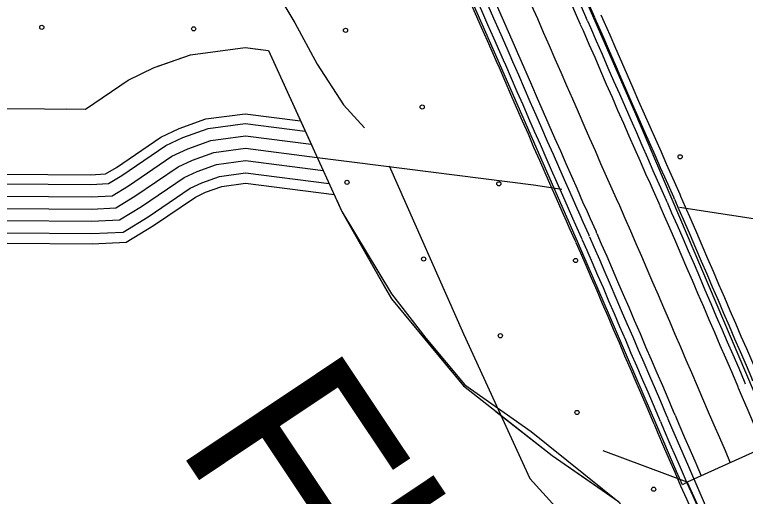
# Model space of a CAD drawing. Extents: x 1788175 to 1969470, y 584502 to 738744.
# Drawn here: x 1848569 to 1850419, y 669609 to 670828 of the extents above; entities that cross this region are included whole.
import ezdxf

# ---------------------------------------------------------------- set-up
doc = ezdxf.new("R2010")
doc.units = 0
for name, color, linetype in [('DESIGN - DRAINAGE - Bridges and Cross Drains Size Text', 7, 'Continuous'), ('DESIGN - EROSION CONTROL - Devices', 7, 'Continuous'), ('DESIGN - SCRATCH - User 1', 7, 'Continuous'), ('DESIGN - TRANSPORTATION - Text', 7, 'Continuous'), ('SURVEY - CENTERLINE - Preliminary Text', 7, 'Continuous'), ('SURVEY - DRAINAGE - Area Shapes', 7, 'Continuous'), ('SURVEY - DRAINAGE - Storm Sewer', 7, 'Continuous'), ('SURVEY - TRANSPORTATION - Roads', 7, 'Continuous'), ('SURVEY - VEGETATION - Features with Text', 7, 'Continuous')]:
    doc.layers.add(name, color=color, linetype=linetype)

msp = doc.modelspace()

# ---------------------------------------------------------------- linework, layer by layer
at = {"layer": 'DESIGN - EROSION CONTROL - Devices'}
for centre in [(1848637.3, 670795.6), (1849021.8, 670791.9), (1849406.4, 670788.2), (1849600.5, 670594), (1850253.5, 670468.1), (1849410.1, 670403.6), (1849794.6, 670399.9), (1849604.2, 670209.5), (1849988.8, 670205.7), (1849798.4, 670015.3), (1849992.5, 669821.2), (1850186.7, 669627)]:
    msp.add_circle(centre, 5.28, dxfattribs=at)
at = {"layer": 'DESIGN - SCRATCH - User 1'}
for points in [[(1853715.4, 673968.1), (1852467.6, 674020.9), (1851750.5, 674051.2), (1852596.8, 673097.4), (1852867.6, 673275.3), (1852810.4, 673366.9), (1853011.8, 673492.9), (1853137.8, 673291.4), (1852936.3, 673165.4), (1852872.1, 673267.7), (1852604.3, 673092.4), (1852676.1, 673015.1), (1852553.1, 672645.6), (1852966.6, 672161.5), (1853004, 672101.4), (1852788.4, 671703.4), (1852474.8, 671984.1), (1850925.2, 672412.3), (1850569.7, 671770.6), (1850501.7, 671535.2), (1850420.9, 671325.2), (1849811.9, 671327.6), (1850138.3, 670582.6)], [(1849993.8, 670253.9), (1849792.7, 670711.7), (1849686.3, 670953.6), (1849575.3, 671209.4), (1849589.6, 671216.7), (1849493, 671433.8), (1849336.5, 671459.9), (1849138.2, 671475.2), (1848837.5, 671459.2), (1848664.3, 671416), (1848524.8, 671306.7), (1848367.5, 671243.7), (1848131.6, 671165), (1847785.5, 671161.4), (1847579.1, 671032.4), (1847256.9, 670819.9), (1847052.1, 670604.3), (1846905.7, 670443)], [(1847414.3, 669621.8), (1847452.2, 669762.9), (1847479, 669877), (1847517.1, 670000.7), (1847601.7, 670093.8), (1847741.5, 670241), (1847984.4, 670401.2), (1848139.1, 670497.9), (1848270.9, 670556.9), (1848387.5, 670580.8), (1848540, 670590.4), (1848748.2, 670588.9), (1848855.8, 670662.1), (1848921.6, 670693.7), (1849013.5, 670726), (1849152.1, 670744.5), (1849211.6, 670737)], [(1849211.6, 670737), (1849397.3, 670329.6), (1849522.6, 670121.2), (1849609.5, 670009.4), (1849708.8, 669891.4), (1849876.4, 669773.3), (1850099.8, 669593.2), (1850538.7, 668654.6), (1850274.5, 668564.1), (1849555.8, 668802.2)], [(1850138.3, 670582.6), (1850683.5, 669303.1), (1850911.4, 668846.8), (1850980.8, 668628.6), (1851040.3, 668400.5), (1851079.8, 668070.6)], [(1850244.7, 669671.8), (1850191.8, 669794.4), (1850160.4, 669868.2), (1850117.6, 669966.5), (1850074.9, 670066.7), (1849993.8, 670253.9)], [(1850635.2, 668777.4), (1850592.8, 668877.6), (1850557.3, 668960.4), (1850512.8, 669063), (1850452.5, 669199.9), (1850395.1, 669332.6), (1850355.6, 669419.9), (1850370.1, 669428.3), (1850271.8, 669644.6), (1850259.3, 669638.4), (1850244.7, 669671.8)]]:
    msp.add_lwpolyline(points, dxfattribs=at)
at = {"layer": 'DESIGN - TRANSPORTATION - Text'}
for points in [[(1849066, 671895.8), (1849083.1, 671862.7), (1849111.9, 671764.3), (1849114.5, 671652.2), (1849085.6, 671418.3), (1849079.2, 671232.2), (1849094.1, 671140), (1849146.6, 671029.2), (1849207.3, 670926.4), (1849277.7, 670807.4), (1849334.4, 670702.7), (1849401, 670599.8), (1849454.8, 670541.5)], [(1849516.9, 670445.5), (1849704.8, 670020), (1849872.9, 669653.9), (1849971.8, 669545.1), (1850060.8, 669525.3), (1850120.2, 669525.3), (1850308, 669564.9)]]:
    msp.add_lwpolyline(points, dxfattribs=at)
at = {"layer": 'SURVEY - CENTERLINE - Preliminary Text'}
for points in [[(1849526.8, 671448.8), (1849652.3, 671166.3), (1849666.7, 671132.8), (1849681.6, 671098.2), (1849696.3, 671064.3), (1849711.1, 671029.8), (1849726.3, 670993.9), (1849741.4, 670959.2), (1849756.7, 670924.5), (1849772.2, 670889.1), (1849787.5, 670854.3), (1849802.8, 670819.7), (1849818.1, 670785.5), (1849833, 670750.9), (1849840.9, 670733.2)], [(1849488.7, 671435), (1849615.4, 671150.1), (1849629.7, 671116.9), (1849644.6, 671082.3), (1849659.3, 671048.3), (1849674.1, 671013.9), (1849689.3, 670978), (1849704.5, 670943.1), (1849719.8, 670908.3), (1849735.3, 670872.9), (1849750.6, 670838), (1849766, 670803.3), (1849781.2, 670769.3), (1849796.1, 670734.8), (1849805.6, 670713.4)], [(1849818.7, 671271.4), (1849830.7, 671244.4), (1849845.6, 671209.8), (1849860.5, 671175.2), (1849875.1, 671141.3), (1849890.1, 671106.4), (1849905.2, 671070.9), (1849919.9, 671037.2), (1849935, 671002.7), (1849950.5, 670967.3), (1849965.6, 670932.9), (1849980.7, 670899), (1849996.4, 670863.8), (1850011.4, 670829), (1850018.5, 670813.1)], [(1849836.9, 671279.5), (1849849, 671252.4), (1849863.9, 671217.8), (1849878.8, 671183.1), (1849893.4, 671149.2), (1849908.5, 671114.3), (1849923.6, 671078.8), (1849938.2, 671045.2), (1849953.3, 671010.7), (1849968.8, 670975.3), (1849983.9, 670940.9), (1849998.9, 670907.1), (1850014.7, 670871.8), (1850029.7, 670837), (1850036.7, 670821.2)], [(1849800.5, 671262.4), (1849812.1, 671236.3), (1849826.9, 671201.8), (1849841.8, 671167.2), (1849856.5, 671133.3), (1849871.5, 671098.4), (1849886.6, 671062.8), (1849901.3, 671029.1), (1849916.4, 670994.5), (1849931.9, 670959.1), (1849947.1, 670924.7), (1849962.1, 670890.7), (1849977.8, 670855.6), (1849992.8, 670820.9), (1850000.3, 670804)], [(1849604.7, 671223.4), (1849633.7, 671158.2), (1849648.1, 671124.8), (1849663, 671090.2), (1849677.6, 671056.2), (1849692.4, 671021.8), (1849707.7, 670985.9), (1849722.9, 670951.1), (1849738.1, 670916.3), (1849753.6, 670881), (1849768.9, 670846.1), (1849784.3, 670811.5), (1849799.5, 670777.3), (1849814.4, 670742.8), (1849822.4, 670724.9)], [(1849580.6, 671185.3), (1849599.4, 671143.1), (1849613.7, 671110), (1849628.6, 671075.3), (1849643.2, 671041.4), (1849658, 671007.1), (1849673.3, 670971.1), (1849688.5, 670936.1), (1849703.8, 670901.3), (1849719.3, 670865.9), (1849734.6, 670831), (1849750, 670796.2), (1849765.2, 670762.3), (1849780, 670727.8), (1849788.1, 670709.7)], [(1849876.6, 670852.6), (1849892.1, 670818), (1849907, 670783.3), (1849921.9, 670749.8), (1849936.5, 670715.8), (1849951.4, 670682.3), (1849966, 670648.4), (1849980.7, 670614.5), (1849995.3, 670581.6), (1850009.6, 670548.5), (1850024.2, 670515.6), (1850038.3, 670483.9), (1850052.3, 670451.4), (1850066.6, 670419.4), (1850080.7, 670386.9), (1850091.8, 670362.5), (1850099.7, 670344.6), (1850113.7, 670312.9), (1850127.8, 670280.8), (1850141.8, 670249), (1850155.8, 670216.6), (1850169.6, 670184.9), (1850183.9, 670151.3), (1850197.6, 670119.2), (1850211.7, 670086.4), (1850226.3, 670052.5), (1850240.3, 670019.3), (1850254.4, 669987.2), (1850268.4, 669954), (1850282.7, 669921.9), (1850297, 669888.7), (1850310.5, 669856.3), (1850324.8, 669823.1), (1850338.8, 669789.9), (1850352.9, 669757.8), (1850367.2, 669725), (1850380.6, 669694)], [(1850053.1, 670827.5), (1850060.6, 670810.5), (1850075.3, 670776.6), (1850090.2, 670743), (1850105.1, 670708.3), (1850119.4, 670675.3), (1850134, 670642.5), (1850148.3, 670609.3), (1850162.7, 670577.1), (1850177, 670544.6), (1850191, 670512.4), (1850205.3, 670480.3), (1850219.1, 670448.3), (1850230, 670424.4), (1850238.2, 670405.9), (1850252.4, 670373.8), (1850254.6, 670368.8)], [(1850018.8, 670812.2), (1850026.3, 670795.5), (1850040.9, 670761.6), (1850055.8, 670728), (1850070.7, 670693.5), (1850085, 670660.2), (1850099.7, 670627.4), (1850114, 670594.2), (1850128.4, 670561.9), (1850142.7, 670529.6), (1850156.6, 670497.3), (1850171, 670465.2), (1850184.8, 670433.1), (1850195.8, 670409.1), (1850203.9, 670390.7), (1850218, 670358.7), (1850220.2, 670353.8)], [(1850037.1, 670820.3), (1850044.6, 670803.5), (1850059.2, 670769.6), (1850074.1, 670736), (1850089.1, 670701.4), (1850103.4, 670668.2), (1850118, 670635.4), (1850132.3, 670602.3), (1850146.7, 670570), (1850161, 670537.6), (1850174.9, 670505.3), (1850189.3, 670473.3), (1850203.1, 670441.2), (1850214, 670417.3), (1850222.2, 670398.8), (1850236.4, 670366.8), (1850238.5, 670361.8)], [(1850000.7, 670803.2), (1850007.7, 670787.3), (1850022.3, 670753.4), (1850037.2, 670719.9), (1850052.1, 670685.5), (1850066.5, 670652.1), (1850081.1, 670619.3), (1850095.4, 670586.1), (1850109.9, 670553.6), (1850124.1, 670521.4), (1850138.1, 670489.1), (1850152.4, 670457), (1850166.3, 670424.9), (1850177.3, 670400.8), (1850185.4, 670382.5), (1850199.5, 670350.6), (1850202, 670344.9)], [(1849840.9, 670733.2), (1849847.9, 670717.4), (1849862.5, 670683.4), (1849877.4, 670649.9), (1849891.9, 670616.4), (1849906.7, 670582), (1849921.3, 670549.2), (1849935.7, 670516), (1849950.4, 670482.9), (1849964.3, 670451.5), (1849978.4, 670419), (1849992.7, 670386.9), (1850006.8, 670354.2), (1850018.1, 670329.4), (1850025.8, 670311.9), (1850039.8, 670280.4), (1850042.1, 670275)], [(1849822.4, 670724.9), (1849829.3, 670709.2), (1849844, 670675.3), (1849858.9, 670641.8), (1849873.3, 670608.4), (1849888.1, 670573.9), (1849902.8, 670541.1), (1849917.1, 670507.9), (1849931.9, 670474.6), (1849945.7, 670443.4), (1849959.8, 670410.8), (1849974.1, 670378.7), (1849988.3, 670345.9), (1849999.6, 670321.1), (1850007.3, 670303.7), (1850021.2, 670272.2), (1850023.5, 670266.9)], [(1849788, 670709.8), (1849795, 670694.2), (1849809.6, 670660.3), (1849824.5, 670626.7), (1849838.8, 670593.5), (1849853.8, 670558.9), (1849868.4, 670526), (1849882.7, 670492.8), (1849897.6, 670459.4), (1849911.3, 670428.4), (1849925.5, 670395.7), (1849939.8, 670363.6), (1849954, 670330.7), (1849965.4, 670305.8), (1849973, 670288.6), (1849986.9, 670257.1), (1849989.2, 670251.9)], [(1849805.6, 670713.4), (1849811, 670701.2), (1849825.6, 670667.3), (1849840.5, 670633.7), (1849854.9, 670600.5), (1849869.8, 670565.9), (1849884.4, 670533), (1849898.8, 670499.8), (1849913.6, 670466.5), (1849927.4, 670435.4), (1849941.5, 670402.7), (1849955.8, 670370.7), (1849970, 670337.8), (1849981.3, 670312.9), (1849989, 670295.6), (1850002.9, 670264.1), (1850005.2, 670258.9)], [(1850254.9, 670368.1), (1850266.4, 670341.8), (1850280.6, 670309.7), (1850294.8, 670276.7), (1850308.7, 670244.7), (1850323.2, 670210.9), (1850336.9, 670178.8), (1850350.8, 670146.2), (1850365.6, 670112), (1850379.5, 670079.1), (1850393.5, 670047), (1850407.3, 670014.4), (1850421.4, 669982.8), (1850436.6, 669947.7), (1850450, 669915.3), (1850453, 669908.3)], [(1850220.5, 670353), (1850232.1, 670326.7), (1850246.2, 670294.7), (1850260.4, 670261.8), (1850274.3, 670229.9), (1850288.7, 670196.1), (1850302.4, 670164), (1850316.4, 670131.4), (1850331.1, 670097.2), (1850345, 670064.3), (1850359.1, 670032.2), (1850372.9, 669999.5), (1850387.1, 669967.7), (1850402, 669933.1), (1850415.4, 669900.7), (1850418.6, 669893.4)], [(1850238.9, 670361.1), (1850250.4, 670334.7), (1850264.5, 670302.7), (1850278.8, 670269.8), (1850292.6, 670237.8), (1850307.1, 670204), (1850320.8, 670171.9), (1850334.8, 670139.3), (1850349.5, 670105.1), (1850363.4, 670072.2), (1850377.4, 670040.1), (1850391.3, 670007.4), (1850405.4, 669975.8), (1850420.4, 669940.9), (1850433.9, 669908.5), (1850437, 669901.3)], [(1850202.3, 670344.1), (1850213.5, 670318.5), (1850227.6, 670286.6), (1850241.8, 670253.8), (1850255.6, 670221.9), (1850270, 670188.1), (1850283.8, 670156.1), (1850297.7, 670123.4), (1850312.4, 670089.3), (1850326.4, 670056.3), (1850340.4, 670024.2), (1850354.3, 669991.4), (1850368.5, 669959.6), (1850383.3, 669925.2), (1850396.8, 669892.8), (1850400.4, 669884.5)], [(1850042.5, 670274.2), (1850053.8, 670248.3), (1850067.8, 670216.7), (1850081.7, 670184.5), (1850095.4, 670152.9), (1850109.6, 670119.6), (1850123.4, 670087.5), (1850137.5, 670054.5), (1850152, 670020.8), (1850166.1, 669987.4), (1850180.2, 669955.3), (1850194.3, 669921.8), (1850208.8, 669889.5), (1850222.7, 669857.3), (1850236.1, 669824.8), (1850240.2, 669815.3)], [(1850005.6, 670258), (1850017, 670232), (1850030.9, 670200.5), (1850044.7, 670168.5), (1850058.4, 670137), (1850072.6, 670103.7), (1850086.4, 670071.6), (1850100.4, 670038.6), (1850115, 670004.9), (1850129.1, 669971.5), (1850143.2, 669939.4), (1850157.4, 669905.8), (1850171.9, 669873.3), (1850185.6, 669841.6), (1850199, 669809.1), (1850203.2, 669799.4)], [(1850023.9, 670266), (1850035.3, 670240.1), (1850049.2, 670208.6), (1850063.1, 670176.5), (1850076.8, 670144.9), (1850091, 670111.6), (1850104.7, 670079.5), (1850118.8, 670046.5), (1850133.4, 670012.8), (1850147.5, 669979.4), (1850161.5, 669947.3), (1850175.7, 669913.7), (1850190.2, 669881.3), (1850204, 669849.4), (1850217.4, 669816.9), (1850221.6, 669807.3)], [(1849989.6, 670251), (1850000.9, 670225), (1850014.9, 670193.5), (1850028.7, 670161.6), (1850042.3, 670130.1), (1850056.5, 670096.8), (1850070.3, 670064.7), (1850084.4, 670031.7), (1850098.9, 669998.1), (1850113.1, 669964.6), (1850127.1, 669932.5), (1850141.3, 669898.8), (1850155.9, 669866.2), (1850169.4, 669834.8), (1850182.9, 669802.3), (1850187.2, 669792.4)], [(1850400.7, 669883.7), (1850411, 669859.9), (1850424.9, 669826.9), (1850438.7, 669795.3), (1850453.1, 669762.3), (1850465.9, 669732.8)], [(1850240.6, 669814.5), (1850250.6, 669791.4), (1850264.7, 669758), (1850278.9, 669725.5), (1850293.1, 669692.8), (1850307.1, 669660.6)], [(1850187.5, 669791.6), (1850197.4, 669768.7), (1850211.6, 669735.2), (1850225.9, 669702.4), (1850240.1, 669669.8), (1850254.9, 669635.7), (1850269.8, 669602.9), (1850283.7, 669570.6), (1850297.4, 669539.4), (1850301.6, 669529.2), (1850317.1, 669494.5), (1850331.5, 669461.3), (1850346.7, 669427.6), (1850361.2, 669396.2), (1850375.6, 669362.7), (1850390.6, 669330.5)], [(1850203.6, 669798.5), (1850213.5, 669775.5), (1850227.7, 669742.1), (1850242, 669709.4), (1850256.2, 669676.8), (1850270.9, 669642.8), (1850285.8, 669610), (1850299.8, 669577.6), (1850313.5, 669546.2), (1850317.7, 669536.1), (1850333.1, 669501.5), (1850347.5, 669468.4), (1850362.6, 669434.9), (1850377.2, 669403.3), (1850391.6, 669369.9), (1850406.4, 669337.9)], [(1850222, 669806.5), (1850231.9, 669783.4), (1850246, 669750), (1850260.3, 669717.4), (1850274.5, 669684.8), (1850382.8, 669434.1)]]:
    msp.add_lwpolyline(points, dxfattribs=at)
at = {"layer": 'SURVEY - DRAINAGE - Area Shapes'}
for points in [[(1849334.8, 670466.7), (1849429.1, 670454.8), (1849882.7, 670397.4), (1849954, 670386.5)], [(1850251.8, 670340.8), (1850863.2, 670246.9), (1850958.9, 670233.3), (1851052.7, 670227.7), (1851116.5, 670220.7), (1851243.9, 670192.5), (1851600, 670096.5), (1851669.6, 670075.3), (1851763.4, 670067.7), (1851784.4, 670067.2), (1851917.6, 670063.8)]]:
    msp.add_lwpolyline(points, dxfattribs=at)
at = {"layer": 'SURVEY - DRAINAGE - Storm Sewer'}
msp.add_line((1850271.8, 669644.6), (1850059.1, 669724.4), dxfattribs=at)
msp.add_lwpolyline([(1850586.4, 669526.5), (1850488.1, 669742.9), (1850271.8, 669644.6), (1850370.1, 669428.3)], close=True, dxfattribs=at)
at = {"layer": 'SURVEY - TRANSPORTATION - Roads'}
for points in [[(1848544.6, 670424.4), (1848761, 670422.8), (1848798.7, 670424.6), (1848826.4, 670441.2), (1848938.9, 670517.8), (1848985.3, 670540.1), (1849052.5, 670563.8), (1849152.6, 670577.1), (1849292.5, 670559.4)], [(1848545.3, 670399.6), (1848761.5, 670398), (1848806.1, 670400.2), (1848839.7, 670420.4), (1848951.3, 670496.4), (1848994.8, 670517.2), (1849058.3, 670539.6), (1849152.7, 670552.2), (1849304.6, 670533)], [(1848546.2, 670368.6), (1848762.1, 670367), (1848815.5, 670369.6), (1848856.5, 670394.3), (1848966.8, 670469.4), (1849006.7, 670488.6), (1849065.6, 670509.3), (1849152.8, 670520.9), (1849319.7, 670499.8)], [(1848547, 670337.6), (1848762.8, 670336), (1848824.8, 670339), (1848873.2, 670368.2), (1848982.3, 670442.5), (1849018.6, 670459.9), (1849072.8, 670479), (1849152.9, 670489.7), (1849334.8, 670466.7)], [(1848547, 670337.6), (1848762.8, 670336), (1848824.8, 670339), (1848873.2, 670368.2), (1848982.3, 670442.5), (1849018.6, 670459.9), (1849072.8, 670479), (1849152.9, 670489.7), (1849334.8, 670466.7)], [(1848547.9, 670306.6), (1848763.4, 670305), (1848834.1, 670308.4), (1848889.9, 670342.1), (1848997.8, 670415.5), (1849030.5, 670431.2), (1849080.1, 670448.7), (1849153, 670458.4), (1849349.9, 670433.5)], [(1848548.7, 670275.6), (1848764, 670274), (1848843.4, 670277.8), (1848906.7, 670316), (1849013.4, 670388.6), (1849042.4, 670402.5), (1849087.4, 670418.4), (1849153.1, 670427.2), (1849365.1, 670400.4)], [(1848549.4, 670249.9), (1848764.5, 670248.3), (1848851.1, 670252.4), (1848920.6, 670294.4), (1849026.2, 670366.3), (1849052.2, 670378.8), (1849093.4, 670393.3), (1849153.2, 670401.2), (1849377.6, 670372.9)]]:
    msp.add_lwpolyline(points, dxfattribs=at)
at = {"layer": 'SURVEY - VEGETATION - Features with Text'}
for points in [[(1847414.3, 669621.8), (1847452.2, 669762.9), (1847479, 669877), (1847517.1, 670000.7), (1847601.7, 670093.8), (1847741.5, 670241), (1847984.4, 670401.2), (1848139.1, 670497.9), (1848270.9, 670556.9), (1848387.5, 670580.8), (1848540, 670590.4), (1848748.2, 670588.9), (1848855.8, 670662.1), (1848921.6, 670693.7), (1849013.5, 670726), (1849152.1, 670744.5), (1849211.6, 670737)], [(1848932.4, 670697.5), (1849013.5, 670726), (1849152.1, 670744.5), (1849190, 670739.7)], [(1849211.6, 670737), (1849397.3, 670329.6), (1849522.5, 670108.9), (1849705.1, 669888.3), (1849929.4, 669712), (1850097.6, 669595.9)], [(1849211.6, 670737), (1849321.1, 670496.8)], [(1848698.8, 670589.2), (1848748.2, 670588.9), (1848855.8, 670662.1), (1848921.6, 670693.7), (1848932.4, 670697.5)], [(1849383.3, 670360.3), (1849397.3, 670329.6), (1849510.9, 670129.3)], [(1849510.9, 670129.3), (1849522.5, 670108.9), (1849675.9, 669923.6)], [(1849787, 669824), (1849929.4, 669712), (1849997.6, 669665)], [(1849997.6, 669665), (1850097.6, 669595.9)]]:
    msp.add_lwpolyline(points, dxfattribs=at)

# ---------------------------------------------------------------- texts
at = {"layer": 'DESIGN - DRAINAGE - Bridges and Cross Drains Size Text'}
msp.add_text('Fk.', height=475, rotation=303.751, dxfattribs=at).set_placement((1848973.8, 669742.5))

doc.saveas('drawing.dxf')
